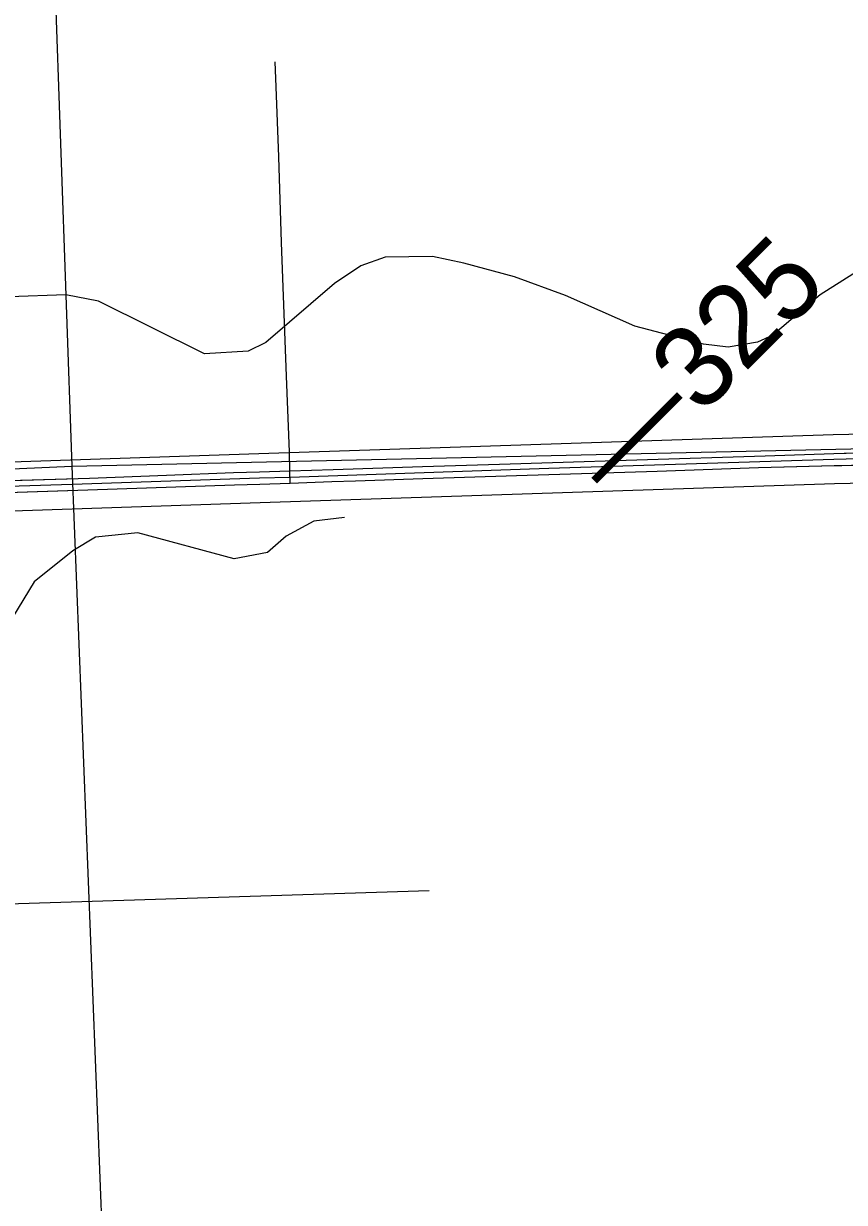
# Model space of a CAD drawing. Extents: x 128.7 to 185.5, y -21.4 to 12.6.
# Drawn here: x 163.222 to 164.229, y -10.584 to -9.139 of the extents above; entities that cross this region are included whole.
import ezdxf

# ---------------------------------------------------------------- set-up
doc = ezdxf.new("R2010")
doc.units = 0
for name, color, linetype in [('tdCoCityStreetMinor', 7, 'Continuous'), ('tdCoDivCarto', 7, 'Continuous'), ('tdCoHydroRiver', 7, 'Continuous'), ('tdCoPriCL', 7, 'Continuous'), ('tdCoPriDiv', 7, 'Continuous'), ('tdCoPrimary', 7, 'Continuous'), ('tdCoPropPend', 7, 'Continuous'), ('tdCoSectLine', 7, 'Continuous'), ('tdStHwyPriRefPost1', 7, 'Continuous'), ('tdStHwyPriRefPost5', 7, 'Continuous')]:
    doc.layers.add(name, color=color, linetype=linetype)

msp = doc.modelspace()

# ---------------------------------------------------------------- linework, layer by layer
at = {"layer": 'tdCoCityStreetMinor'}
msp.add_lwpolyline([(163.5492, -9.7022), (163.549, -9.6877), (163.5486, -9.6638), (163.5448, -9.5713), (163.5387, -9.4073), (163.5352, -9.3025), (163.532, -9.2165), (163.5308, -9.1861)], dxfattribs=at)
at = {"layer": 'tdCoDivCarto'}
for p, q in [((164.2161, -9.6665), (164.1317, -9.6692)), ((164.2926, -9.6641), (164.2161, -9.6665)), ((164.2926, -9.6641), (164.2161, -9.6665)), ((163.8059, -9.6796), (163.7115, -9.6825)), ((163.871, -9.6776), (163.8059, -9.6796)), ((163.9743, -9.6742), (163.871, -9.6776)), ((164.1317, -9.6692), (163.9743, -9.6742)), ((164.1237, -9.683), (164.1707, -9.6819)), ((164.1707, -9.6819), (164.2165, -9.6808)), ((164.1707, -9.6819), (164.2165, -9.6808)), ((164.2165, -9.6808), (164.2258, -9.6806)), ((164.2258, -9.6806), (164.293, -9.6789)), ((163.3975, -9.6929), (163.3031, -9.6966)), ((163.4799, -9.6899), (163.3975, -9.6929)), ((163.5117, -9.6889), (163.4799, -9.6899)), ((163.5488, -9.6877), (163.5117, -9.6889)), ((163.5488, -9.6877), (163.5117, -9.6889)), ((163.549, -9.6877), (163.5488, -9.6877)), ((163.6022, -9.686), (163.549, -9.6877)), ((163.7115, -9.6825), (163.6022, -9.686)), ((163.7119, -9.6966), (163.8268, -9.6929)), ((163.8268, -9.6929), (163.9994, -9.6875)), ((163.9994, -9.6875), (164.1237, -9.683)), ((163.1269, -9.7163), (163.3013, -9.7107)), ((163.3031, -9.6966), (163.1788, -9.7005)), ((163.3013, -9.7107), (163.4811, -9.7045)), ((163.4811, -9.7045), (163.5122, -9.7035)), ((163.5122, -9.7035), (163.5492, -9.7022)), ((163.5492, -9.7022), (163.5493, -9.7022)), ((163.5493, -9.7022), (163.6004, -9.7005)), ((163.6004, -9.7005), (163.6295, -9.6996)), ((163.6295, -9.6996), (163.7119, -9.6966))]:
    msp.add_line(p, q, dxfattribs=at)
for points in [[(164.2161, -9.6665), (164.1317, -9.6692), (163.9743, -9.6742), (163.871, -9.6776), (163.8059, -9.6796), (163.7115, -9.6825), (163.6022, -9.686), (163.549, -9.6877), (163.5488, -9.6877)], [(164.2161, -9.6665), (164.1317, -9.6692), (163.9743, -9.6742), (163.871, -9.6776), (163.8059, -9.6796), (163.7115, -9.6825), (163.6022, -9.686), (163.549, -9.6877), (163.5488, -9.6877)], [(164.2161, -9.6665), (164.1317, -9.6692), (163.9743, -9.6742), (163.871, -9.6776), (163.8059, -9.6796), (163.7115, -9.6825), (163.6022, -9.686), (163.549, -9.6877), (163.5488, -9.6877)], [(164.2926, -9.6641), (164.2161, -9.6665)], [(164.2926, -9.6641), (164.2161, -9.6665)], [(163.5493, -9.7022), (163.6004, -9.7005), (163.6295, -9.6996), (163.7119, -9.6966), (163.8268, -9.6929), (163.9994, -9.6875), (164.1237, -9.683), (164.2165, -9.6808)], [(163.5493, -9.7022), (163.6004, -9.7005), (163.6295, -9.6996), (163.7119, -9.6966), (163.8268, -9.6929), (163.9994, -9.6875), (164.1237, -9.683), (164.2165, -9.6808)], [(163.5493, -9.7022), (163.6004, -9.7005), (163.6295, -9.6996), (163.7119, -9.6966), (163.8268, -9.6929), (163.9994, -9.6875), (164.1237, -9.683), (164.1707, -9.6819)], [(164.2165, -9.6808), (164.2258, -9.6806), (164.293, -9.6789)], [(164.2165, -9.6808), (164.2258, -9.6806), (164.293, -9.6789)], [(164.2165, -9.6808), (164.2258, -9.6806), (164.293, -9.6789)], [(163.5117, -9.6889), (163.4799, -9.6899), (163.3975, -9.6929), (163.3031, -9.6966), (163.1788, -9.7005), (163.0802, -9.7038), (162.9933, -9.707), (162.9132, -9.7099), (162.8424, -9.7121), (162.7833, -9.7144)], [(163.5117, -9.6889), (163.4799, -9.6899), (163.3975, -9.6929), (163.3031, -9.6966), (163.1788, -9.7005), (163.0802, -9.7038), (162.9933, -9.707), (162.9132, -9.7099), (162.8424, -9.7121), (162.7833, -9.7144)], [(163.5117, -9.6889), (163.4799, -9.6899), (163.3975, -9.6929), (163.3031, -9.6966), (163.1788, -9.7005), (163.0802, -9.7038), (162.9933, -9.707), (162.9132, -9.7099), (162.8424, -9.7121), (162.7833, -9.7144)], [(163.5488, -9.6877), (163.5117, -9.6889)], [(163.5488, -9.6877), (163.5117, -9.6889)], [(162.7837, -9.7283), (162.9405, -9.7227), (163.1269, -9.7163), (163.3013, -9.7107), (163.4811, -9.7045), (163.5122, -9.7035)], [(162.7837, -9.7283), (162.9405, -9.7227), (163.1269, -9.7163), (163.3013, -9.7107), (163.4811, -9.7045), (163.5122, -9.7035)], [(162.7837, -9.7283), (162.9405, -9.7227), (163.1269, -9.7163), (163.3013, -9.7107), (163.4811, -9.7045), (163.5122, -9.7035)], [(163.5122, -9.7035), (163.5492, -9.7022), (163.5493, -9.7022)], [(163.5122, -9.7035), (163.5492, -9.7022), (163.5493, -9.7022)], [(163.5122, -9.7035), (163.5492, -9.7022), (163.5493, -9.7022)]]:
    msp.add_lwpolyline(points, dxfattribs=at)
at = {"layer": 'tdCoHydroRiver'}
for points in [[(164.2549, -9.4363), (164.1993, -9.4716), (164.1412, -9.5211), (164.1226, -9.5297), (164.0865, -9.5358), (164.0564, -9.5321), (163.9719, -9.51), (163.8868, -9.4722), (163.8244, -9.4493), (163.7622, -9.4326), (163.724, -9.4246), (163.6657, -9.4252), (163.6361, -9.4358), (163.6037, -9.4575), (163.5196, -9.5301), (163.4979, -9.5404), (163.4444, -9.544), (163.3141, -9.4794), (163.2743, -9.4714), (163.205, -9.474)], [(163.616, -9.7443), (163.5783, -9.7489), (163.5443, -9.7675), (163.5213, -9.7873), (163.4806, -9.7952), (163.3626, -9.7633), (163.3107, -9.7684), (163.2829, -9.7852), (163.2354, -9.8233), (163.2086, -9.8669), (163.1968, -9.8894), (163.1904, -9.9702), (163.1847, -9.9877), (163.1665, -10.0074), (162.8665, -10.047), (162.8337, -10.0577), (162.7953, -10.0844), (162.7233, -10.1028), (162.7034, -10.1178), (162.6839, -10.188), (162.6718, -10.2026), (162.6459, -10.2273), (162.4868, -10.2348), (162.4822, -10.2397)]]:
    msp.add_lwpolyline(points, dxfattribs=at)
at = {"layer": 'tdCoPriCL'}
msp.add_lwpolyline([(162.5073, -9.7295), (162.6132, -9.726), (162.686, -9.7239), (162.7831, -9.7207), (162.8434, -9.7184), (162.8987, -9.7162), (163.0343, -9.7119), (163.0996, -9.7095), (163.282, -9.7035), (163.5116, -9.696), (163.5487, -9.695), (163.8666, -9.6839), (164.2159, -9.6729), (164.2924, -9.6709)], dxfattribs=at)
at = {"layer": 'tdCoPriDiv'}
for points in [[(162.3327, -9.7061), (162.4498, -9.7024), (162.8422, -9.6885), (163.5107, -9.666), (164.2151, -9.6429), (164.7521, -9.6312), (165.2949, -9.6115), (165.9882, -9.5913), (166.2674, -9.5834), (166.7916, -9.5648), (167.046, -9.5517), (167.2621, -9.5383), (167.3935, -9.5332), (167.5607, -9.5234), (167.6218, -9.5197)], [(162.3358, -9.7661), (162.4523, -9.7623), (162.8446, -9.7484), (163.5125, -9.726), (164.2168, -9.7029), (164.7537, -9.6912), (165.297, -9.6714), (165.99, -9.6513), (166.2693, -9.6433), (166.7942, -9.6247), (167.0494, -9.6116), (167.2646, -9.5982), (167.3962, -9.5932), (167.5641, -9.5833), (167.6261, -9.5795)]]:
    msp.add_lwpolyline(points, dxfattribs=at)
at = {"layer": 'tdCoPrimary'}
for p, q in [((164.2926, -9.6641), (164.2161, -9.6665)), ((164.2926, -9.6641), (164.2161, -9.6665)), ((164.1707, -9.6819), (164.2165, -9.6808)), ((164.1707, -9.6819), (164.2165, -9.6808)), ((163.5488, -9.6877), (163.5117, -9.6889)), ((163.5488, -9.6877), (163.5117, -9.6889))]:
    msp.add_line(p, q, dxfattribs=at)
for points in [[(164.2926, -9.6641), (164.2161, -9.6665), (164.1317, -9.6692), (163.9743, -9.6742), (163.871, -9.6776), (163.8059, -9.6796), (163.7115, -9.6825), (163.6022, -9.686), (163.549, -9.6877), (163.5488, -9.6877), (163.5117, -9.6889), (163.4799, -9.6899), (163.3975, -9.6929), (163.3031, -9.6966), (163.1788, -9.7005)], [(164.2161, -9.6665), (164.1317, -9.6692), (163.9743, -9.6742), (163.871, -9.6776), (163.8059, -9.6796), (163.7115, -9.6825), (163.6022, -9.686), (163.549, -9.6877), (163.5488, -9.6877)], [(164.2161, -9.6665), (164.1317, -9.6692), (163.9743, -9.6742), (163.871, -9.6776), (163.8059, -9.6796), (163.7115, -9.6825), (163.6022, -9.686), (163.549, -9.6877), (163.5488, -9.6877)], [(163.1269, -9.7163), (163.3013, -9.7107), (163.4811, -9.7045), (163.5122, -9.7035), (163.5492, -9.7022), (163.5493, -9.7022), (163.6004, -9.7005), (163.6295, -9.6996), (163.7119, -9.6966), (163.8268, -9.6929), (163.9994, -9.6875), (164.1237, -9.683), (164.1707, -9.6819), (164.2165, -9.6808), (164.2258, -9.6806), (164.293, -9.6789)], [(163.5493, -9.7022), (163.6004, -9.7005), (163.6295, -9.6996), (163.7119, -9.6966), (163.8268, -9.6929), (163.9994, -9.6875), (164.1237, -9.683), (164.1707, -9.6819)], [(163.5493, -9.7022), (163.6004, -9.7005), (163.6295, -9.6996), (163.7119, -9.6966), (163.8268, -9.6929), (163.9994, -9.6875), (164.1237, -9.683), (164.1707, -9.6819)], [(164.2165, -9.6808), (164.2258, -9.6806), (164.293, -9.6789)], [(164.2165, -9.6808), (164.2258, -9.6806), (164.293, -9.6789)], [(163.5117, -9.6889), (163.4799, -9.6899), (163.3975, -9.6929), (163.3031, -9.6966), (163.1788, -9.7005), (163.0802, -9.7038), (162.9933, -9.707), (162.9132, -9.7099), (162.8424, -9.7121), (162.7833, -9.7144)], [(163.5117, -9.6889), (163.4799, -9.6899), (163.3975, -9.6929), (163.3031, -9.6966), (163.1788, -9.7005), (163.0802, -9.7038), (162.9933, -9.707), (162.9132, -9.7099), (162.8424, -9.7121), (162.7833, -9.7144)], [(162.7837, -9.7283), (162.9405, -9.7227), (163.1269, -9.7163), (163.3013, -9.7107), (163.4811, -9.7045), (163.5122, -9.7035)], [(162.7837, -9.7283), (162.9405, -9.7227), (163.1269, -9.7163), (163.3013, -9.7107), (163.4811, -9.7045), (163.5122, -9.7035)], [(163.5122, -9.7035), (163.5492, -9.7022), (163.5493, -9.7022)], [(163.5122, -9.7035), (163.5492, -9.7022), (163.5493, -9.7022)]]:
    msp.add_lwpolyline(points, dxfattribs=at)
at = {"layer": 'tdCoPropPend'}
msp.add_line((162.3006, -10.2468), (163.7199, -10.2018), dxfattribs=at)
at = {"layer": 'tdCoSectLine'}
for points in [[(163.247, -8.6922), (163.2816, -9.6817)], [(163.2816, -9.6817), (164.292, -9.6591)], [(162.2811, -9.726), (163.2816, -9.6817)], [(163.2816, -9.6817), (163.3217, -10.6998)]]:
    msp.add_lwpolyline(points, dxfattribs=at)

# ---------------------------------------------------------------- texts
at = {"layer": 'tdStHwyPriRefPost1'}
msp.add_text('‒‒325', height=0.1, rotation=45, dxfattribs=at).set_placement((163.9482, -9.7255))
at = {"layer": 'tdStHwyPriRefPost5'}
msp.add_text('‒‒325', height=0.1, rotation=45, dxfattribs=at).set_placement((163.9482, -9.7255))

doc.saveas('drawing.dxf')
